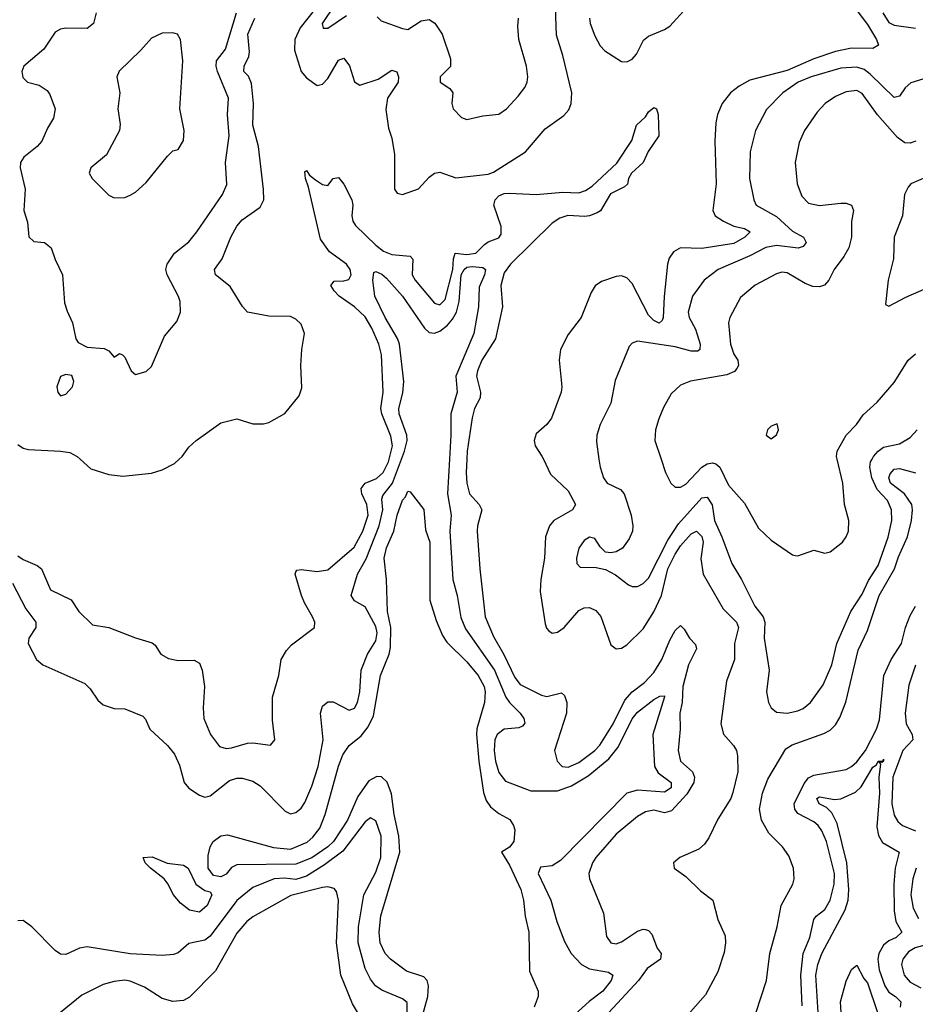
# Model space of a CAD drawing. Header units: inches. Extents: x 1245430 to 1420861, y 606325 to 671315.
# Tile 265 of 319: x 1390857 to 1394209, y 647961 to 651644. Entities that reach past the tile are written whole.
import ezdxf

# ---------------------------------------------------------------- set-up
doc = ezdxf.new("R2010")
doc.units = ezdxf.units.IN
doc.header["$MEASUREMENT"] = 0
doc.layers.add('B3694', color=7, linetype='Continuous')
doc.layers.add('B3695', color=7, linetype='Continuous')

msp = doc.modelspace()

# ---------------------------------------------------------------- linework, layer by layer
at = {"layer": 'B3694', "color": 5}
for points, elevation in [([(1390830, 649535.5), (1390879.7, 649439.7), (1390917.8, 649390), (1390917.3, 649370), (1390890.9, 649330), (1390889.3, 649310), (1390919.5, 649250), (1390943.1, 649230), (1391100.6, 649160.6), (1391120.7, 649140.7), (1391150, 649098.2), (1391170, 649080.7), (1391210, 649067.2), (1391250, 649065.5), (1391318.4, 649038.4), (1391327.8, 649027.8), (1391344.4, 648990), (1391410, 648928.7), (1391436.2, 648896.2), (1391454.8, 648854.8), (1391473, 648790), (1391489.7, 648769.7), (1391530, 648743.2), (1391550, 648735.8), (1391570, 648740.7), (1391642.2, 648797.8), (1391670, 648806.3), (1391690, 648806.5), (1391730, 648794.7), (1391757.3, 648777.3), (1391850, 648682.8), (1391870, 648673.6), (1391890, 648677.6), (1391910, 648693.8), (1391923.9, 648716.1), (1391950, 648776.9), (1391974.1, 648850), (1391992.6, 648950), (1391983.2, 649050), (1391990, 649076.4), (1392010, 649091.8), (1392030, 649091.7), (1392090, 649061.4), (1392110, 649068.6), (1392121.1, 649090), (1392129.9, 649130), (1392134.7, 649210), (1392158.2, 649270), (1392190, 649319.7), (1392195.1, 649350), (1392190, 649374.5), (1392150, 649447.6), (1392109.8, 649470), (1392097.5, 649490), (1392121.2, 649570), (1392153.5, 649626.5), (1392202, 649750), (1392215.6, 649810), (1392212.4, 649850), (1392215.9, 649864.1), (1392252.7, 649910), (1392286.3, 650000)], 760), ([(1390850, 649637.7), (1390870, 649624), (1390922.3, 649602.3), (1390938.2, 649590), (1390971.7, 649511.7), (1391050, 649474), (1391078, 649430), (1391130, 649380.3), (1391190.8, 649370), (1391291, 649331), (1391353, 649313), (1391364.6, 649304.6), (1391385.5, 649270), (1391414.3, 649254.3), (1391450, 649247.2), (1391510, 649248.2), (1391530, 649236.3), (1391539.5, 649210), (1391549, 649149), (1391544, 649070), (1391546.5, 649030), (1391571.7, 648970), (1391605.1, 648925.1), (1391630, 648917.7), (1391650, 648919.6), (1391710, 648936.9), (1391730, 648938.3), (1391795.3, 648930), (1391812.3, 648950), (1391803.3, 649023.3), (1391803.5, 649110), (1391827.1, 649190), (1391835.6, 649250), (1391855.4, 649284.6), (1391874.5, 649305.5), (1391960.7, 649370), (1391961.3, 649390), (1391953.5, 649410), (1391922.4, 649462.4), (1391911.7, 649490), (1391887.7, 649570), (1391890, 649578.8), (1391894.7, 649585.3), (1391910, 649587.1), (1391970, 649579.3), (1392010, 649586.1), (1392109.1, 649670.9), (1392141.5, 649730), (1392160.7, 649790), (1392156.6, 649830), (1392137.8, 649870), (1392135.5, 649890), (1392149.5, 649910.5), (1392192.8, 649927.2), (1392217.3, 649950), (1392237.8, 649990), (1392240.1, 650000)], 780), ([(1391083.5, 650000), (1391123.7, 649963.7), (1391190, 649943.2), (1391243.3, 649936.7), (1391350, 649947.4), (1391390, 649960.3), (1391435.8, 649984.2), (1391454, 650000)], 820), ([(1392465.6, 650000), (1392457.9, 649870), (1392471.6, 649790), (1392466.8, 649730), (1392478.2, 649550), (1392494.6, 649490), (1392507.7, 649407.7), (1392525.8, 649365.8), (1392634.2, 649210), (1392676, 649110), (1392690, 649089.6), (1392730.8, 649050), (1392743.8, 649030), (1392747.5, 649012.5), (1392738.9, 649001.1), (1392725.7, 648994.3), (1392670, 648990.4), (1392644.2, 648970), (1392636, 648950), (1392633.2, 648910), (1392638.1, 648870), (1392650, 648827.7), (1392675.1, 648795.1), (1392770, 648759), (1392870, 648759.6), (1392922.1, 648777.9), (1392984.3, 648815.7), (1393061.7, 648878.3), (1393097.3, 648922.7), (1393150, 649028.8), (1393170, 649053), (1393230, 649101), (1393253.3, 649113.3), (1393270, 649114), (1393270.7, 649110.7), (1393226.9, 648970), (1393233.6, 648850), (1393246.9, 648826.9), (1393295.4, 648790), (1393295, 648770), (1393270, 648753.7), (1393170, 648761.3), (1393129.2, 648750.8), (1392881.4, 648498.6), (1392850, 648478.1), (1392806.5, 648473.5), (1392797.6, 648450), (1392844.6, 648350), (1392867, 648270), (1392895.9, 648195.9), (1392921.6, 648150), (1392960.2, 648110), (1392990, 648093), (1393061.2, 648081.2), (1393077.3, 648070), (1393070.8, 648050), (1393039.4, 648010), (1392988.4, 647971.6), (1392920.5, 647910)], 760), ([(1392530.5, 650000), (1392528.6, 649948.6), (1392530.6, 649910), (1392540.4, 649870), (1392576.8, 649830), (1392587.3, 649810), (1392570.1, 649750), (1392569.5, 649730), (1392578.7, 649590), (1392599.2, 649410), (1392630, 649336.6), (1392668.8, 649268.8), (1392710, 649182.8), (1392730, 649157.5), (1392810, 649116.8), (1392830, 649112.1), (1392885.5, 649125.5), (1392896.4, 649116.4), (1392905.3, 649090), (1392903.7, 649050), (1392858.4, 648910), (1392868.1, 648870), (1392887.4, 648850), (1392910, 648847.2), (1392950, 648864.6), (1393009.4, 648910), (1393028.4, 648930), (1393078.7, 649010), (1393121.8, 649098.2), (1393150, 649129.7), (1393195, 649165), (1393230, 649202.3), (1393260.1, 649250), (1393290, 649322.7), (1393310, 649358.9), (1393330, 649377.4), (1393343.7, 649363.7), (1393364, 649330), (1393386.6, 649306.6), (1393389.7, 649290), (1393359.8, 649230), (1393338.6, 649150), (1393336.8, 649090), (1393328, 649050), (1393328.9, 648990), (1393321, 648910), (1393330.1, 648870), (1393375.4, 648830), (1393382.7, 648810), (1393380.1, 648790), (1393353.9, 648746.1), (1393296.1, 648683.9), (1393270, 648677.3), (1393230, 648686.4), (1393198.8, 648681.2), (1393170, 648663.2), (1393090, 648596.7), (1393013.9, 648510), (1393000.5, 648490), (1392986.8, 648450), (1392989.5, 648429.5), (1393042.1, 648302.1), (1393053.8, 648213.8), (1393070, 648190.2), (1393090, 648187), (1393110, 648194.4), (1393170, 648234.7), (1393190, 648241.9), (1393199.8, 648239.8), (1393210, 648237.1), (1393222.8, 648222.8), (1393242.7, 648170), (1393257.5, 648150), (1393255.6, 648130), (1393205.4, 648094.6), (1393172.8, 648050), (1393061.7, 647930)], 780), ([(1392817.2, 650000), (1392844, 649944), (1392910, 649881.2), (1392937.7, 649830), (1392926.7, 649810), (1392856, 649770), (1392839.8, 649750), (1392824.6, 649710), (1392821, 649630), (1392807.7, 649550), (1392805.3, 649505.3), (1392824, 649384), (1392828.2, 649368.2), (1392837.3, 649357.3), (1392850, 649349.3), (1392870, 649353.2), (1392894.5, 649370), (1392950, 649433.6), (1392970, 649444.2), (1392990, 649445.1), (1393013.3, 649433.3), (1393031.6, 649411.6), (1393070, 649304.9), (1393090, 649290.2), (1393110, 649293.5), (1393130, 649305.1), (1393190, 649365.1), (1393230, 649428.2), (1393259, 649490), (1393282.5, 649590), (1393310, 649645), (1393330, 649675.7), (1393370, 649721), (1393390, 649730.8), (1393410, 649710.9), (1393414.9, 649690), (1393406.8, 649626.8), (1393415.7, 649570), (1393490, 649440.2), (1393540.1, 649390), (1393547.8, 649370), (1393532.9, 649310), (1393532.3, 649250), (1393502.2, 649170), (1393481.6, 649010), (1393491.2, 648971.2), (1393528.4, 648928.4), (1393539.5, 648910), (1393543.5, 648890), (1393545, 648830), (1393526.5, 648753.5), (1393518.3, 648730), (1393470, 648653.6), (1393436.3, 648583.7), (1393420, 648560), (1393398.5, 648541.5), (1393328.2, 648510), (1393303.7, 648490), (1393307, 648470), (1393350, 648438.5), (1393405, 648385), (1393451, 648350), (1393470, 648277.3), (1393496.9, 648216.9), (1393499.1, 648190), (1393493.9, 648153.9), (1393470, 648081.6), (1393424.3, 647995.7), (1393330.1, 647889.9)], 820), ([(1393025, 650000), (1393029.4, 649970), (1393042.5, 649930), (1393055.3, 649910), (1393106.2, 649886.2), (1393119.2, 649870), (1393146.2, 649790), (1393152.4, 649750), (1393150.2, 649730), (1393138.7, 649701.3), (1393113, 649667), (1393090, 649653.3), (1393070, 649649.4), (1393050, 649651.8), (1393030, 649672), (1393010, 649702.9), (1392990, 649708), (1392970, 649695.1), (1392950, 649667), (1392941.1, 649630), (1392942.8, 649610), (1392955.3, 649595.3), (1393014.9, 649594.9), (1393050, 649587), (1393087.2, 649567.2), (1393136.3, 649530), (1393150, 649523.6), (1393170, 649523.2), (1393190, 649534.4), (1393210, 649555.2), (1393283.5, 649696.5), (1393322.6, 649757.4), (1393410, 649855.7), (1393430, 649857.2), (1393448.8, 649828.8), (1393457.4, 649770), (1393485.5, 649710), (1393522, 649610), (1393558.3, 649550), (1393608.9, 649450), (1393639.4, 649410), (1393645.7, 649390), (1393643.5, 649330), (1393662.4, 649210), (1393652, 649130), (1393659.5, 649090), (1393670.2, 649070.2), (1393690, 649054), (1393730, 649049.2), (1393770, 649058.3), (1393790, 649066.9), (1393817.2, 649090), (1393863.9, 649156.1), (1393896.8, 649230), (1393915.3, 649310), (1393967.5, 649430), (1394010, 649495.5), (1394033.9, 649546.1), (1394070, 649602.7), (1394108.1, 649708.1), (1394121.1, 649770), (1394119.9, 649810), (1394105.4, 649845.4), (1394066.8, 649886.8), (1394046.7, 649930), (1394039.6, 649970), (1394042.1, 649990), (1394047.4, 650000)], 840), ([(1393258, 650000), (1393274.7, 649950), (1393294, 649910), (1393310, 649894.9), (1393330, 649895.2), (1393350, 649906.6), (1393410, 649970.1), (1393430, 649982), (1393450, 649985.9), (1393462.5, 649982.5), (1393477.3, 649970), (1393510, 649902.8), (1393570, 649835.8), (1393622, 649742), (1393670, 649697.4), (1393750, 649642), (1393759.9, 649639.9), (1393770, 649638), (1393830, 649659.1), (1393870, 649647.7), (1393890, 649653.4), (1393937, 649690), (1393951, 649709), (1393958.9, 649730), (1393960.4, 649770), (1393944.7, 649830), (1393938.4, 649910), (1393916.2, 650000)], 860), ([(1393612.1, 647927.9), (1393652, 648050), (1393664.7, 648150), (1393692.7, 648250), (1393707.4, 648330), (1393750.4, 648410), (1393755.2, 648430), (1393753.3, 648470), (1393735.8, 648515.8), (1393712.1, 648550), (1393660.8, 648600.8), (1393633.7, 648650), (1393626.3, 648690), (1393636.7, 648750), (1393657.5, 648802.5), (1393724.3, 648915.7), (1393748.2, 648931.8), (1393866.3, 648973.7), (1393890, 648986), (1393910, 649006), (1393926.8, 649033.2), (1393949.2, 649090.8), (1393995.2, 649284.8), (1394030, 649359.3), (1394073.5, 649490), (1394131.4, 649590), (1394146, 649634), (1394180.4, 649710), (1394195.2, 649770), (1394199.2, 649810), (1394196.6, 649830), (1394168.9, 649870), (1394116.7, 649910), (1394110.5, 649930), (1394114.6, 649945.4), (1394130, 649962.2), (1394150, 649965.3), (1394210, 649948.8)], 820), ([(1392357.6, 647890), (1392384.1, 647990), (1392387.3, 648030), (1392381.6, 648050), (1392370, 648063.1), (1392304.6, 648084.6), (1392244.9, 648130), (1392225.3, 648150), (1392206.4, 648190), (1392202.7, 648230), (1392208.3, 648291.7), (1392279.6, 648530), (1392276.2, 648590), (1392259, 648670), (1392248.3, 648748.3), (1392231.9, 648791.9), (1392211.2, 648811.2), (1392193.1, 648813.1), (1392163.8, 648796.2), (1392122.1, 648737.9), (1392083.4, 648650), (1392031.7, 648570), (1392010, 648549.3), (1391950, 648507.9), (1391890, 648485), (1391670, 648482), (1391650, 648472.3), (1391630, 648447.1), (1391610, 648436.8), (1391582.2, 648442.2), (1391562.4, 648470), (1391562.7, 648517.3), (1391569.3, 648550), (1391580.7, 648570), (1391610, 648590.4), (1391635.1, 648595.1), (1391807, 648547), (1391870, 648541.2), (1391932.9, 648567.1), (1391954.5, 648585.5), (1391980, 648620), (1392000.8, 648670), (1392050, 648851.6), (1392065.9, 648894.1), (1392090, 648928.4), (1392135, 648965), (1392160.8, 648999.2), (1392180.7, 649039.3), (1392207.3, 649190), (1392239.9, 649270), (1392244.3, 649295.7), (1392246.1, 649370), (1392234, 649430), (1392229.3, 649550), (1392220.6, 649630), (1392230, 649668.4), (1392257.8, 649730), (1392270, 649790.5), (1392290, 649846), (1392301.2, 649858.8), (1392310, 649880.5), (1392318, 649878), (1392370, 649812), (1392375.5, 649735.5), (1392392, 649690), (1392391.9, 649471.9), (1392416.4, 649396.4), (1392439.9, 649339.9), (1392455.2, 649315.2), (1392530, 649242.3), (1392573, 649190), (1392595.3, 649150), (1392599.6, 649130), (1392597.3, 649090), (1392568.6, 648991.4), (1392566.2, 648970), (1392575.5, 648870), (1392593.2, 648753.2), (1392603.2, 648723.2), (1392619.7, 648699.7), (1392650, 648674), (1392691.6, 648651.6), (1392705.4, 648630), (1392710, 648612.7), (1392707, 648570), (1392690, 648548.8), (1392660.4, 648530), (1392690, 648481.4), (1392732.6, 648390), (1392743.3, 648350), (1392748.7, 648290), (1392762.9, 648230), (1392764.6, 648084.6), (1392797.3, 648010), (1392797.8, 647990), (1392782.9, 647950)], 740), ([(1393785.3, 647954.7), (1393780.4, 648070), (1393789.1, 648150), (1393814.3, 648210), (1393830, 648278), (1393838.1, 648290), (1393870, 648315.8), (1393890.2, 648349.8), (1393905, 648410), (1393906.5, 648450), (1393877.1, 648570), (1393859.4, 648610), (1393846, 648630), (1393830, 648643.4), (1393770, 648674.7), (1393757.9, 648690), (1393755.5, 648710), (1393792.9, 648787.1), (1393810, 648807.9), (1393830, 648817.9), (1393950, 648839.2), (1393970, 648849.7), (1393990, 648867.7), (1394022.4, 648910), (1394064.1, 648990), (1394075.1, 649024.9), (1394091.6, 649190), (1394118.4, 649250), (1394157.1, 649310), (1394172.7, 649370), (1394190, 649415.5), (1394210, 649450.2)], 780), ([(1394210, 649229.8), (1394185.3, 649154.7), (1394171.8, 649050), (1394175.3, 649010), (1394197.2, 648970), (1394200.5, 648950), (1394163, 648910), (1394125.1, 648810), (1394120.9, 648710), (1394130, 648668.4), (1394144.2, 648644.2), (1394160.9, 648630), (1394210, 648608.9)], 780), ([(1393845.2, 647930), (1393836.8, 648070), (1393844.6, 648110), (1393859.9, 648150), (1393946.3, 648313.7), (1393958.1, 648350), (1393960.5, 648390), (1393953.4, 648490), (1393917.3, 648637.3), (1393896.5, 648676.5), (1393877, 648697), (1393849.8, 648710), (1393840.3, 648730), (1393850, 648737), (1393906.2, 648726.2), (1393930, 648728.9), (1393985.8, 648754.2), (1394006, 648774), (1394050, 648848.3), (1394063.8, 648856.2), (1394070, 648870.2), (1394088.3, 648871.7), (1394090, 648878), (1394090.6, 648870), (1394084.7, 648864.7), (1394071.6, 648868.4), (1394079.1, 648859.1), (1394072.1, 648810), (1394074.7, 648750), (1394064.6, 648624.6), (1394071.7, 648591.7), (1394086.3, 648566.3), (1394149.2, 648530), (1394134.4, 648470), (1394129.1, 648410), (1394129.6, 648309.6), (1394136.1, 648270), (1394158.4, 648230), (1394138, 648210), (1394110, 648197.8), (1394090, 648181.4), (1394073, 648150), (1394068.9, 648130), (1394074, 648090), (1394095.2, 648030), (1394110, 648006.4), (1394135, 647990), (1394154.7, 647970), (1394153.1, 647950)], 760), ([(1392309.1, 647810), (1392306.8, 647966.8), (1392290, 647981.5), (1392212.8, 648012.8), (1392188.2, 648030), (1392170, 648054.2), (1392150, 648094.8), (1392123.3, 648190), (1392124.5, 648250), (1392145.1, 648370), (1392190, 648455), (1392208.3, 648510), (1392210.3, 648590), (1392190, 648647.1), (1392170, 648657.8), (1392150, 648642.9), (1392066, 648534), (1391997.4, 648482.6), (1391930, 648439.9), (1391890, 648427.2), (1391848, 648432), (1391810, 648429.6), (1391730, 648397.9), (1391670, 648348.4), (1391570, 648215.3), (1391550, 648200.4), (1391490, 648188.4), (1391450, 648153.6), (1391433, 648147), (1391390, 648143.5), (1391269.9, 648149.9), (1391110, 648175.2), (1391081.3, 648170), (1391030, 648146.6), (1391010, 648147.6), (1390990, 648162), (1390903, 648250), (1390870, 648274.2), (1390850, 648272.9)], 760), ([(1394212, 648470), (1394199.7, 648430), (1394192.9, 648370), (1394200.6, 648320.6), (1394221.2, 648281.2)], 780), ([(1392125.4, 647925.4), (1392102.1, 647962.1), (1392058.9, 648070), (1392043, 648190), (1392050.4, 648350.4), (1392042.6, 648382.6), (1392033.9, 648393.9), (1392010, 648399.8), (1391990, 648397.5), (1391871.9, 648368.1), (1391730, 648288.3), (1391707.2, 648270), (1391670, 648227.1), (1391590, 648086), (1391492.3, 647987.7), (1391470, 647974.4), (1391430, 647971.6), (1391390, 647982.7), (1391324.5, 648024.5), (1391270, 648047.2), (1391250, 648050.6), (1391210, 648046.4), (1391170, 648034.5), (1391090, 647994.5), (1390970, 647897.7)], 780), ([(1394277.7, 648190), (1394208.7, 648171.3), (1394183.5, 648156.5), (1394162.1, 648130), (1394157.3, 648110), (1394167.4, 648070), (1394190, 648043.6), (1394230, 648021.6)], 780), ([(1393942.4, 647750), (1393929.1, 647970), (1393950, 648046.8), (1393970, 648090.7), (1393990, 648106.8), (1394016.6, 648056.6), (1394030, 648040.3), (1394067.4, 647930)], 740)]:
    msp.add_lwpolyline(points, dxfattribs=dict(at, elevation=elevation))
at = {"layer": 'B3694', "color": 5, "elevation": 740}
msp.add_lwpolyline([(1391530, 648305.8), (1391492.7, 648312.7), (1391459.4, 648339.4), (1391430.9, 648370.9), (1391412.8, 648410), (1391397.6, 648430), (1391346, 648470), (1391327, 648490), (1391319, 648510), (1391352.3, 648512.3), (1391409.1, 648489.1), (1391470, 648481.1), (1391488, 648470), (1391516.4, 648410), (1391550, 648386), (1391570, 648380.7), (1391576.4, 648370), (1391558.6, 648330)], close=True, dxfattribs=at)
at = {"layer": 'B3695', "color": 5}
for points, elevation in [([(1391998.1, 651730), (1391907, 651613), (1391887.3, 651570), (1391885.4, 651530), (1391910.1, 651450.1), (1391930, 651426.2), (1391970, 651397.7), (1391990, 651402.4), (1392010, 651424.3), (1392050, 651492.1), (1392070, 651500.2), (1392091.2, 651471.2), (1392110, 651411.7), (1392130, 651399.5), (1392198.8, 651421.3), (1392250, 651455), (1392269.2, 651449.2), (1392274.4, 651430), (1392273.1, 651410), (1392233.8, 651350), (1392228, 651308), (1392238, 651238), (1392250, 651201), (1392260.2, 651140.2), (1392259.6, 651010), (1392270, 650995.3), (1392290.3, 650990.3), (1392350, 651011.2), (1392390, 651054.7), (1392410, 651069.3), (1392430, 651073.6), (1392490, 651051.9), (1392610, 651066.7), (1392630, 651073.2), (1392750, 651150.2), (1392824.1, 651235.9), (1392894.2, 651285.8), (1392912.8, 651307.2), (1392921.4, 651330), (1392923.4, 651370), (1392889.4, 651510), (1392865.6, 651585.6), (1392863, 651690)], 820), ([(1392037.8, 651702.2), (1391989, 651630), (1391992.5, 651612.5), (1392010, 651612.4), (1392080.1, 651659.9)], 840), ([(1393966.4, 651710), (1394030, 651626.2), (1394064.1, 651570), (1394070.9, 651549.1), (1394050, 651536.1), (1393970, 651538.1), (1393910, 651525.3), (1393830, 651497.1), (1393730, 651454.5), (1393590, 651418), (1393550, 651395.9), (1393517.1, 651370), (1393485.8, 651330), (1393468.6, 651290), (1393462.1, 651257.9), (1393458.6, 651190), (1393464.2, 651030), (1393451.7, 650930), (1393460.7, 650910), (1393491.6, 650890), (1393530, 650871.2), (1393570, 650863), (1393591.1, 650850), (1393571.6, 650830), (1393530, 650807.3), (1393410, 650787.9), (1393330, 650791), (1393304.5, 650775.5), (1393288.4, 650751.6), (1393281.2, 650730), (1393268.8, 650608.8), (1393265.7, 650530), (1393261.7, 650518.3), (1393251.1, 650508.9), (1393230, 650518.3), (1393210, 650538.8), (1393150, 650656.8), (1393130, 650678.9), (1393110, 650685.5), (1393090, 650682.9), (1393035.2, 650664.8), (1393011.1, 650648.9), (1392996, 650624), (1392958.4, 650530), (1392910, 650466.3), (1392881.5, 650410), (1392876.5, 650370), (1392886.4, 650270), (1392884.2, 650250), (1392847.2, 650152.8), (1392830, 650129.7), (1392790, 650095.1), (1392782.3, 650070), (1392786.5, 650050), (1392811.7, 650011.7), (1392817.2, 650000)], 820), ([(1391143, 651670), (1391132.6, 651630), (1391110, 651610.6), (1391030, 651612.7), (1391010, 651608.2), (1390990, 651597.1), (1390946.7, 651533.3), (1390873, 651470), (1390865.5, 651450), (1390868.4, 651428.4), (1390886, 651410), (1390930, 651398.5), (1390959.4, 651379.4), (1390970, 651364.4), (1390990.2, 651310), (1390983.9, 651276.1), (1390961.4, 651238.6), (1390940.2, 651190), (1390922.6, 651170), (1390872.4, 651130), (1390860.2, 651110), (1390858.8, 651090), (1390877.5, 651010), (1390873, 650930), (1390886.2, 650886.2), (1390891.6, 650831.6), (1390910, 650813.7), (1390950, 650810.3), (1390975.3, 650790), (1390990, 650746.8), (1391017, 650690), (1391025.1, 650585.1), (1391034.1, 650554.1), (1391054.9, 650510), (1391066.8, 650450), (1391076.3, 650436.3), (1391110, 650418.8), (1391173.7, 650413.7), (1391190, 650404.7), (1391210, 650382), (1391230, 650394.8), (1391242, 650390), (1391250, 650382), (1391274, 650330), (1391290, 650316.3), (1391330, 650328), (1391350, 650346.8), (1391399.3, 650460.7), (1391445.3, 650514.7), (1391458.5, 650550), (1391458, 650590), (1391451.5, 650608.5), (1391408.7, 650690), (1391404.5, 650710), (1391408.7, 650730), (1391436.8, 650770), (1391490, 650813.2), (1391520.2, 650850), (1391615.5, 650990), (1391631.9, 651028.1), (1391627, 651110), (1391641.5, 651210), (1391634.3, 651290), (1391638.4, 651350), (1391597.7, 651450), (1391592.2, 651470), (1391594.2, 651490), (1391626.8, 651533.2), (1391668.2, 651670)], 840), ([(1392990.1, 651650), (1392992.2, 651630), (1393010, 651583.7), (1393030, 651546.1), (1393047, 651527), (1393110, 651488.1), (1393130, 651486.4), (1393150, 651496.5), (1393165.1, 651514.9), (1393192.4, 651567.6), (1393210, 651583), (1393270, 651606.8), (1393290, 651619.8), (1393353.7, 651690)], 820), ([(1394087.7, 651670), (1394110, 651633.9), (1394130, 651623.5), (1394210, 651612.5)], 840), ([(1391454, 650000), (1391465.6, 650010), (1391490, 650044.9), (1391518, 650070), (1391610, 650135.5), (1391669.6, 650150.4), (1391730, 650131.8), (1391770, 650131.8), (1391790, 650137), (1391849.8, 650170.2), (1391903.3, 650236.7), (1391912.7, 650267.3), (1391909.8, 650349.8), (1391913.4, 650410), (1391923.2, 650470), (1391910, 650505.1), (1391890, 650523.5), (1391870, 650533.2), (1391790, 650534.7), (1391709.9, 650549.9), (1391690.9, 650570.9), (1391645.3, 650645.3), (1391589.8, 650690), (1391586.5, 650710), (1391614.3, 650750), (1391646.8, 650830), (1391670, 650872.1), (1391690, 650895.5), (1391757.4, 650942.6), (1391770.6, 650970), (1391770, 651008.7), (1391750.5, 651169.5), (1391729.6, 651250), (1391732.1, 651330), (1391725.2, 651405.2), (1391712.9, 651432.9), (1391696.5, 651450), (1391697.4, 651470), (1391714, 651506), (1391716.7, 651523.3), (1391710.3, 651590), (1391737.5, 651650)], 820), ([(1392195.3, 651655.3), (1392210, 651639.5), (1392290, 651611.4), (1392310, 651607.9), (1392359.7, 651640.3), (1392390, 651645.2), (1392411.3, 651631.3), (1392438, 651590), (1392470, 651498), (1392470, 651469.3), (1392430.5, 651430), (1392430.5, 651410.5), (1392466.5, 651386.5), (1392478, 651370), (1392474.9, 651330), (1392479.6, 651310), (1392510, 651278), (1392530, 651270.3), (1392590, 651284.6), (1392650, 651290.2), (1392678.5, 651310), (1392722.1, 651357.9), (1392747.1, 651390), (1392756, 651410), (1392758.7, 651430), (1392754, 651470), (1392725.7, 651570), (1392720.9, 651619.1), (1392724.2, 651650)], 840), ([(1394253, 651427), (1394192.4, 651407.6), (1394171.1, 651388.9), (1394150, 651357.6), (1394130, 651352.7), (1394040.3, 651440.3), (1394017.3, 651457.3), (1393990, 651466.9), (1393930, 651462.4), (1393819, 651430), (1393771.1, 651410), (1393713, 651370), (1393652.3, 651307.7), (1393611, 651230), (1393591.6, 651150), (1393588.2, 651050), (1393605.2, 650970), (1393614, 650950), (1393690, 650908.3), (1393750, 650853.4), (1393790.3, 650830), (1393801.2, 650810), (1393790, 650795.1), (1393771.1, 650788.9), (1393690, 650799.8), (1393650, 650792.4), (1393590, 650761.1), (1393471.6, 650710), (1393418.6, 650670), (1393374.8, 650610), (1393359.6, 650550), (1393362.9, 650530), (1393386, 650486), (1393404.2, 650430), (1393402.9, 650410), (1393395.5, 650404.5), (1393370, 650403.4), (1393310, 650420.1), (1393170, 650441.4), (1393150, 650434.3), (1393138.4, 650421.6), (1393086.3, 650293.7), (1393069.3, 650210), (1393029.2, 650130), (1393016.9, 650090), (1393015.5, 650064.5), (1393025, 650000)], 840), ([(1394211, 651190), (1394190, 651182.5), (1394170, 651183), (1394142.8, 651202.8), (1394068.2, 651288.2), (1394010, 651368.2), (1393990, 651379.3), (1393950, 651374.2), (1393910, 651356.5), (1393872.1, 651330), (1393841.7, 651298.3), (1393794.8, 651230), (1393774.8, 651185.2), (1393760.1, 651110), (1393767.2, 651030), (1393784.1, 650984.1), (1393810, 650957.6), (1393850, 650949.4), (1393930, 650957.4), (1393950, 650957.1), (1393970.4, 650950), (1393978, 650930), (1393970.9, 650889.1), (1393970.1, 650830), (1393959.8, 650790), (1393941.9, 650758.1), (1393905.8, 650710), (1393886, 650670), (1393869.5, 650650.5), (1393850, 650644.1), (1393825.6, 650645.6), (1393797.3, 650657.3), (1393730, 650696.5), (1393710, 650699.4), (1393690, 650693.2), (1393610, 650651.4), (1393555.3, 650604.7), (1393515, 650530), (1393510.1, 650510), (1393517.4, 650430), (1393530, 650392.4), (1393544.4, 650370), (1393547.8, 650350), (1393541.3, 650338.7), (1393532, 650328), (1393504.2, 650315.8), (1393367.8, 650292.2), (1393330, 650277.4), (1393295.9, 650244.1), (1393266.3, 650193.7), (1393249.4, 650150.6), (1393236.5, 650110), (1393234.7, 650070), (1393258, 650000)], 860), ([(1392240.1, 650000), (1392251.8, 650050), (1392246, 650086), (1392212.9, 650170), (1392209, 650190), (1392216.9, 650250), (1392210.6, 650390), (1392201.6, 650430), (1392175.3, 650490), (1392150, 650532.5), (1392109.9, 650570), (1392053.3, 650610), (1392033.7, 650630), (1392021.9, 650650), (1392033.9, 650666.1), (1392070, 650666.6), (1392088.5, 650671.5), (1392098.1, 650690), (1392094.1, 650710), (1392080.5, 650730), (1392016, 650776), (1391982.9, 650822.9), (1391937.5, 651017.5), (1391926.1, 651050), (1391924.7, 651075.3), (1391930, 651080.3), (1391942, 651062), (1391964.6, 651044.6), (1391990, 651027), (1392010, 651023.2), (1392030, 651050.3), (1392050, 651054.2), (1392070, 651029.2), (1392100.4, 650970), (1392104.3, 650950), (1392100.7, 650910), (1392104.4, 650890), (1392114.2, 650874.1), (1392190, 650800.1), (1392218.3, 650778.3), (1392250, 650765.2), (1392319, 650759), (1392328.6, 650748.6), (1392325.7, 650690), (1392336.9, 650670), (1392410, 650583.8), (1392430, 650577.5), (1392450, 650597.3), (1392477.7, 650710), (1392480.3, 650750), (1392487.2, 650770), (1392530, 650765.5), (1392564.8, 650770), (1392596.5, 650803.5), (1392610, 650813), (1392650, 650828.1), (1392658.5, 650841.5), (1392659.7, 650870), (1392631.1, 650950), (1392636.8, 650970), (1392650, 650985.5), (1392670, 650994), (1392690, 650995.5), (1392790, 650989.5), (1392890, 650998.3), (1392950, 650995.9), (1392975, 651005), (1392999.2, 651020.8), (1393092.3, 651107.7), (1393147.9, 651192.1), (1393166, 651250), (1393198.8, 651281.2), (1393210, 651299.6), (1393230, 651315.6), (1393240.5, 651310), (1393246.5, 651290), (1393249.1, 651210), (1393208.8, 651151.2), (1393190, 651109.6), (1393147.1, 651070), (1393136.3, 651050), (1393131.4, 651028.6), (1393121.2, 651018.8), (1393067.8, 650992.2), (1393030.4, 650929.6), (1393018.7, 650921.3), (1392990.3, 650910), (1392971.9, 650908.1), (1392908.2, 650911.8), (1392878.8, 650901.2), (1392850, 650882.7), (1392694.6, 650730), (1392670, 650697.3), (1392658.3, 650650), (1392664.4, 650570), (1392638.4, 650450), (1392587.1, 650370), (1392570.1, 650329.9), (1392567, 650310), (1392581.9, 650250), (1392580.4, 650230), (1392559.3, 650190), (1392550, 650154.5), (1392531.6, 650030), (1392530.5, 650000)], 780), ([(1394250, 651055.1), (1394193, 651030), (1394182.3, 651017.7), (1394169.1, 650990), (1394160.7, 650910), (1394130.2, 650830), (1394127.8, 650750), (1394107.2, 650670), (1394098, 650578), (1394110, 650572), (1394174.2, 650605.9), (1394271.4, 650648.6)], 880), ([(1392286.3, 650000), (1392297.5, 650030), (1392307.7, 650070), (1392306.5, 650090), (1392277.7, 650170), (1392275.8, 650190), (1392291.4, 650248.6), (1392294.8, 650290), (1392278.7, 650430), (1392271.3, 650451.3), (1392225, 650530), (1392186, 650610), (1392178.7, 650670), (1392181.9, 650698.1), (1392190, 650702.3), (1392212.4, 650692.4), (1392230, 650677.7), (1392289.6, 650610), (1392372.5, 650490), (1392390, 650474.1), (1392410, 650471.2), (1392430, 650479), (1392458.4, 650501.6), (1392476.9, 650523.1), (1392491.9, 650550), (1392501.3, 650590), (1392509, 650690), (1392521.1, 650710), (1392530, 650717.7), (1392550, 650720.2), (1392590, 650716.8), (1392600.2, 650710), (1392596.3, 650690), (1392576.3, 650643.7), (1392574.2, 650570), (1392556.7, 650470), (1392489.7, 650310), (1392494, 650250), (1392470.7, 650169.3), (1392471, 650090), (1392465.6, 650000)], 760), ([(1393916.2, 650000), (1393913.7, 650010), (1393916.8, 650030), (1393949.9, 650090.1), (1393988.8, 650130), (1394014.6, 650165.5), (1394066.3, 650213.7), (1394130, 650286.4), (1394182.4, 650370), (1394210, 650394.5)], 860), ([(1394047.4, 650000), (1394052.7, 650010), (1394070, 650030.2), (1394090, 650044.4), (1394150, 650057.4), (1394190, 650080.7), (1394216.5, 650110)], 840), ([(1390850, 650054.9), (1390870, 650041.6), (1390890, 650036), (1391010.2, 650030.2), (1391044.6, 650024.6), (1391072.4, 650010), (1391083.5, 650000)], 820)]:
    msp.add_lwpolyline(points, dxfattribs=dict(at, elevation=elevation))
for points, elevation in [([(1391430, 651594.5), (1391390, 651593.6), (1391350, 651575.1), (1391310.4, 651529.6), (1391229.1, 651450.9), (1391220.3, 651430), (1391231.8, 651370), (1391224.9, 651310), (1391233.3, 651253.3), (1391230.3, 651230), (1391182, 651138), (1391122.8, 651090), (1391117.3, 651070), (1391127.7, 651050), (1391190, 650988), (1391210, 650978), (1391250, 650979.1), (1391270, 650987.7), (1391290, 650999.1), (1391330, 651035.5), (1391410, 651134), (1391430, 651154), (1391450, 651158.8), (1391470, 651192), (1391472.6, 651230), (1391456.9, 651310), (1391467.3, 651490), (1391459.3, 651570), (1391448, 651590)], 860), ([(1391030, 650317.2), (1391010, 650309), (1390995.5, 650270), (1390999.1, 650250), (1391010, 650237.3), (1391030, 650243), (1391054, 650270), (1391059.3, 650290), (1391052.5, 650312.5)], 840), ([(1393691.8, 650131.8), (1393670, 650124), (1393656, 650110), (1393651.3, 650090), (1393670, 650076), (1393690, 650091.3), (1393697, 650110)], 880)]:
    msp.add_lwpolyline(points, close=True, dxfattribs=dict(at, elevation=elevation))

doc.saveas('drawing.dxf')
